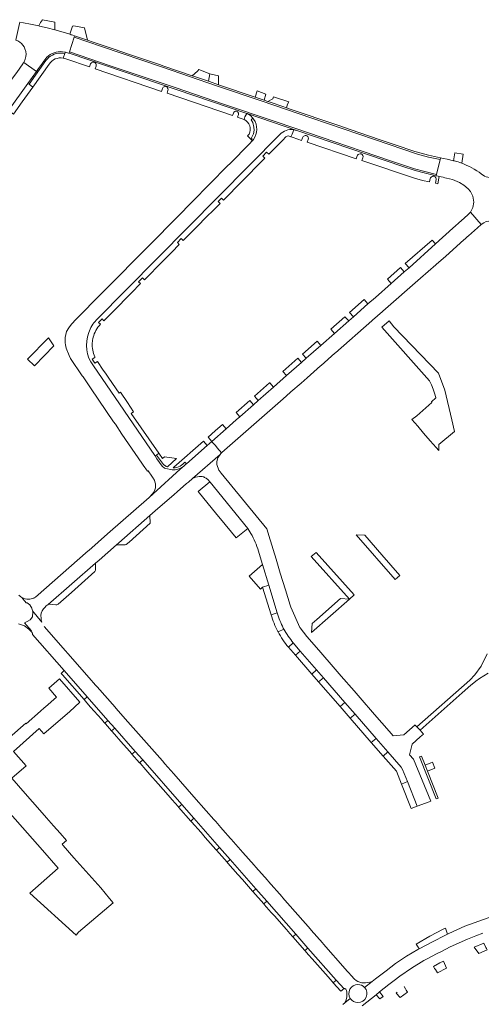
# Model space of a CAD drawing. Header units: metres. Extents: x 166325 to 190320, y 381923 to 404576.
# Tile 483 of 656: x 167856 to 168011, y 394583 to 394914. Entities that reach past the tile are written whole.
import ezdxf

# ---------------------------------------------------------------- set-up
doc = ezdxf.new("R2010")
doc.units = ezdxf.units.M
for name, color, linetype, lineweight in [('B-WE-VH-VERHARDING_ASFALT-GV', 8, 'Continuous', 18), ('B-WE-VH-VERHARDING_BETON-GV', 8, 'Continuous', 18), ('B-WE-VH-VERHARDING_BETONSTRAATSTEEN-GV', 8, 'Continuous', 18), ('B-WE-VH-VERHARDING_HALFVERHARDING-GV', 8, 'Continuous', 18)]:
    doc.layers.add(name, color=color, linetype=linetype, lineweight=lineweight)

msp = doc.modelspace()

# ---------------------------------------------------------------- linework, layer by layer
at = {"layer": 'B-WE-VH-VERHARDING_ASFALT-GV', "flags": 128}
msp.add_lwpolyline([(167873.878, 394908.373), (167872.318, 394903.381), (167886.063, 394898.63), (167908.261, 394891.226), (167924.191, 394885.776), (167941.219, 394880.044), (167948.188, 394877.652), (167961.704, 394873.096), (167970.878, 394869.905), (167980.434, 394866.639), (167988.439, 394863.965), (167991.987, 394863.036), (167995.907, 394862.088), (167997.073, 394867.1), (167993.224, 394867.941), (167989.459, 394868.932), (167975.03, 394873.882), (167953.915, 394881.016), (167936.903, 394886.859), (167921.814, 394891.966), (167903.668, 394898.182), (167883.054, 394905.209)], close=True, dxfattribs=at)
msp.add_lwpolyline([(168012.964, 394700.676), (168010.899, 394696.472), (168008.825, 394693.589), (168007.058, 394691.826), (167989.243, 394676.135), (167990.334, 394674.921), (168004.493, 394687.502), (168007.382, 394690.07), (168008.407, 394690.89), (168009.077, 394691.426), (168010.3, 394692.405), (168013.27, 394694.177)], dxfattribs=at)
at = {"layer": 'B-WE-VH-VERHARDING_BETON-GV', "flags": 128}
msp.add_lwpolyline([(167990.816, 394666.189), (167990.143, 394665.932), (167995.821, 394651.801), (167996.489, 394652.072), (167992.833, 394661.171), (167992.009, 394663.221)], close=True, dxfattribs=at)
at = {"layer": 'B-WE-VH-VERHARDING_BETONSTRAATSTEEN-GV', "flags": 128}
for points in [[(167870.943, 394903.239), (167872.035, 394902.955), (167872.172, 394902.914), (167872.318, 394903.381), (167873.878, 394908.373), (167874.009, 394908.793), (167873.416, 394908.986), (167872.918, 394909.148), (167872.82, 394909.178), (167872.446, 394909.292), (167870.144, 394909.995), (167867.353, 394910.783), (167864.793, 394911.449), (167862.221, 394912.064), (167861.965, 394912.12), (167859.231, 394912.714), (167856.802, 394913.178), (167855.557, 394913.416), (167855.452, 394912.904), (167854.419, 394907.879), (167854.313, 394907.362)], [(167856.9, 394899.749), (167861.168, 394896.728), (167861.891, 394897.74), (167863.19, 394899.56), (167863.34, 394899.786), (167863.996, 394900.686), (167864.716, 394901.537), (167865.257, 394902.02), (167865.847, 394902.439), (167866.48, 394902.791), (167867.148, 394903.071), (167867.843, 394903.276), (167868.557, 394903.403), (167869.279, 394903.451), (167870.003, 394903.419), (167870.943, 394903.239)], [(167870.208, 394901.284), (167870.771, 394902.765), (167870.651, 394902.794), (167869.964, 394902.908), (167869.268, 394902.943), (167868.573, 394902.898), (167867.887, 394902.774), (167867.22, 394902.572), (167866.581, 394902.294), (167865.978, 394901.946), (167865.418, 394901.531), (167864.91, 394901.054), (167864.47, 394900.519), (167864.417, 394900.445), (167858.738, 394892.471), (167859.968, 394891.531), (167865.493, 394899.264)], [(167872.172, 394902.914), (167872.035, 394902.955), (167870.943, 394903.239), (167870.906, 394903.119), (167870.771, 394902.765), (167870.208, 394901.284)], [(167932.193, 394882.589), (167948.873, 394876.916), (167984.86, 394864.66), (167988.39, 394863.505), (167990.875, 394862.853), (167993.072, 394862.301), (167995.805, 394861.648), (167995.907, 394862.088), (167991.987, 394863.036), (167988.439, 394863.965), (167980.434, 394866.639), (167970.878, 394869.905), (167961.704, 394873.096), (167948.188, 394877.652), (167941.219, 394880.044), (167924.191, 394885.776), (167908.261, 394891.226), (167886.063, 394898.63), (167872.318, 394903.381), (167872.172, 394902.914)], [(167931.984, 394882.66), (167872.925, 394902.696)], [(167872.925, 394902.696), (167931.984, 394882.66), (167932.193, 394882.589)], [(167787.527, 394792.963), (167787.884, 394793.956), (167788.396, 394794.83), (167788.936, 394795.587), (167797.547, 394807.644), (167798.142, 394808.477), (167803.859, 394816.482), (167804.457, 394817.319), (167812.865, 394829.093), (167814.016, 394830.704), (167820.236, 394839.414), (167821.388, 394841.027), (167828.024, 394850.319), (167829.171, 394851.925), (167835.361, 394860.593), (167836.477, 394862.156), (167843.097, 394871.424), (167844.265, 394873.061), (167850.652, 394882.003), (167851.809, 394883.624), (167858.322, 394892.743), (167861.168, 394896.728), (167856.9, 394899.749)], [(167856.636, 394899.367), (167854.544, 394896.428), (167852.851, 394894.049), (167844.946, 394882.945), (167843.046, 394880.276), (167835.67, 394869.914), (167833.772, 394867.248), (167833.469, 394866.822), (167826.316, 394856.773), (167824.377, 394854.05), (167816.869, 394843.502), (167814.968, 394840.832), (167803.243, 394824.36), (167801.698, 394822.191)], [(167871.144, 394901.023), (167879.068, 394898.322), (167879.406, 394899.312), (167879.591, 394899.605), (167879.791, 394899.745), (167880.027, 394899.869), (167880.331, 394899.904), (167880.956, 394899.68), (167881.148, 394899.474), (167881.272, 394899.214), (167881.346, 394898.908), (167881.29, 394898.607), (167880.948, 394897.682), (167903.258, 394890.078), (167903.595, 394891.029), (167903.715, 394891.27), (167903.896, 394891.477), (167904.146, 394891.614), (167904.464, 394891.7), (167905.04, 394891.554), (167905.264, 394891.365), (167905.479, 394891.072), (167905.539, 394890.763), (167905.47, 394890.367), (167905.179, 394889.423), (167927.232, 394881.907), (167927.524, 394882.781), (167927.679, 394883.099), (167928.182, 394883.376), (167928.575, 394883.352), (167928.834, 394883.253), (167928.988, 394883.077), (167929.209, 394882.776), (167929.256, 394882.558), (167929.216, 394882.294), (167928.874, 394881.347), (167929.119, 394881.263), (167930.834, 394880.679)], [(167934.063, 394879.551), (167933.506, 394880.48), (167934.09, 394881.038), (167933.223, 394881.913), (167932.193, 394882.589), (167931.984, 394882.66), (167931.409, 394881.505), (167931.096, 394880.575)], [(167931.096, 394880.575), (167931.409, 394881.505), (167931.984, 394882.66)], [(167948.873, 394876.916), (167932.193, 394882.589), (167933.223, 394881.913), (167934.09, 394881.038)], [(167932.799, 394875.636), (167932.277, 394875.106), (167933.407, 394873.93), (167933.92, 394873.431), (167934.256, 394873.845), (167933.522, 394874.189), (167934.256, 394875.72), (167934.53, 394877.046), (167934.418, 394878.055), (167934.063, 394879.551)], [(167943.082, 394875.533), (167881.36, 394813.03)], [(167883.911, 394812.837), (167886.706, 394815.661), (167888.013, 394816.982), (167892.101, 394821.112), (167893.173, 394822.196), (167896.285, 394825.34), (167895.578, 394825.954), (167896.889, 394827.236), (167897.537, 394826.606), (167900.017, 394829.112), (167901.315, 394830.424), (167905.678, 394834.832), (167906.747, 394835.912), (167909.303, 394838.495), (167908.648, 394839.131), (167909.967, 394840.477), (167910.629, 394839.835), (167913.63, 394842.867), (167914.722, 394843.971), (167919.059, 394848.353), (167920.236, 394849.542), (167923.018, 394852.354), (167922.339, 394852.96), (167923.474, 394854.13), (167924.121, 394853.469), (167930.405, 394859.818), (167933.329, 394862.773), (167934.536, 394863.992), (167938.078, 394867.571), (167937.401, 394868.264), (167938.689, 394869.562), (167939.387, 394868.894), (167942.908, 394872.452), (167944.1, 394873.657), (167945.194, 394874.762), (167945.576, 394875.033), (167946.044, 394875.047), (167946.801, 394874.793), (167947.238, 394875.685), (167947.818, 394877.162)], [(167947.818, 394877.162), (167947.238, 394875.685), (167946.801, 394874.793), (167947.26, 394874.639), (167949.152, 394874.003), (167950.46, 394873.564), (167950.757, 394874.446), (167950.843, 394874.653), (167950.955, 394874.833), (167951.175, 394875.031), (167951.39, 394875.143), (167951.669, 394875.199), (167952.009, 394875.164), (167952.263, 394875.066), (167952.525, 394874.838), (167952.671, 394874.575), (167952.749, 394874.261), (167952.727, 394874.003), (167952.667, 394873.87), (167952.352, 394872.928), (167968.882, 394867.377), (167969.211, 394868.363), (167969.322, 394868.593), (167969.494, 394868.795), (167969.787, 394868.976), (167970.131, 394869.057), (167970.5, 394868.993), (167970.836, 394868.804), (167971.059, 394868.511), (167971.163, 394868.171), (167971.109, 394867.731), (167970.782, 394866.739), (167988.427, 394860.813), (167991.124, 394860.109), (167993.536, 394859.553), (167993.796, 394860.702), (167993.863, 394860.921), (167994.073, 394861.196), (167994.41, 394861.414), (167994.661, 394861.482), (167994.969, 394861.471), (167995.208, 394861.385), (167995.445, 394861.24), (167995.631, 394861), (167995.755, 394860.74), (167995.765, 394860.367), (167995.489, 394859.114), (167996.297, 394858.933)], [(167996.297, 394858.933), (167996.684, 394860.823), (167996.821, 394861.414), (167996.407, 394861.509), (167995.805, 394861.648), (167993.072, 394862.301), (167990.875, 394862.853), (167988.39, 394863.505), (167984.86, 394864.66), (167948.873, 394876.916)], [(167934.256, 394873.845), (167933.92, 394873.431), (167933.871, 394873.371), (167932.938, 394872.432), (167926.373, 394865.784), (167925.556, 394864.957), (167913.603, 394852.854), (167908.658, 394847.847), (167908.118, 394847.3), (167899.771, 394838.848), (167896.126, 394835.157), (167895.915, 394834.944), (167895.757, 394834.784), (167887.257, 394826.177), (167883.084, 394821.952), (167874.621, 394813.382), (167872.95, 394811.69), (167872.065, 394810.482), (167871.323, 394809.182), (167870.834, 394807.175), (167870.838, 394805.89), (167870.875, 394805.508), (167870.885, 394805.402), (167870.948, 394804.745), (167871.199, 394803.622), (167872.182, 394801.096), (167872.692, 394800.129), (167876.645, 394794.305), (167876.89, 394793.946), (167879.616, 394789.94), (167887.193, 394778.808), (167887.762, 394777.971), (167889.999, 394774.683), (167896.676, 394764.872), (167897.099, 394764.252), (167898.538, 394762.137), (167898.789, 394762.306), (167900.051, 394760.456), (167900.473, 394759.836), (167900.605, 394759.64), (167900.894, 394759.111), (167901.111, 394758.547), (167901.252, 394757.96), (167901.314, 394757.36), (167901.239, 394756.572), (167901.081, 394755.844), (167900.691, 394755.105), (167900.169, 394754.398), (167899.196, 394753.332), (167900.453, 394754.522), (167909.635, 394762.815), (167910.918, 394763.974), (167910.327, 394763.545), (167909.754, 394763.207), (167909.145, 394762.94), (167908.508, 394762.748), (167907.853, 394762.634), (167907.189, 394762.599), (167906.925, 394762.617), (167906.857, 394762.622), (167904.732, 394763.057), (167904.292, 394763.238), (167903.48, 394763.853), (167901.781, 394766.381), (167901.157, 394767.293), (167901.033, 394767.474), (167880.356, 394797.696)], [(168004.824, 394868.887), (168002.022, 394869.364), (168001.613, 394866.733), (168001.967, 394866.655)], [(168004.372, 394865.864), (168004.824, 394868.887)], [(168001.967, 394866.655), (168001.613, 394866.733), (167999.446, 394867.211), (167998.183, 394867.49), (167997.723, 394867.586), (167997.21, 394867.687), (167997.073, 394867.1), (167995.907, 394862.088), (167995.805, 394861.648), (167996.407, 394861.509), (167996.821, 394861.414), (167997.464, 394861.269), (167998.108, 394861.125), (167998.667, 394861.002), (167999.227, 394860.88)], [(168025.26, 394863.8), (168019.914, 394861.986), (168018.865, 394861.55), (168018.288, 394861.344), (168017.7, 394861.168), (168017.105, 394861.024), (168016.203, 394860.901), (168015.238, 394860.892), (168014.982, 394860.89), (168013.761, 394861.036), (168012.572, 394861.336), (168012.014, 394861.555), (168010.962, 394862.306)], [(167999.227, 394860.88), (168001.27, 394860.44), (168003.617, 394859.416), (168005.128, 394858.435), (168006.581, 394857.268), (168007.381, 394856.389), (168008.158, 394854.794), (168008.44, 394852.738), (168008.085, 394851.015), (168007.285, 394849.409), (168010.914, 394845.215), (168011.774, 394845.831), (168012.602, 394846.226), (168013.481, 394846.4), (168014.152, 394846.428), (168015.198, 394846.247), (168015.776, 394846.052), (168016.487, 394845.689), (168017.702, 394844.928), (168018.914, 394843.768), (168022.824, 394847.078), (168022.367, 394847.678)], [(167882.717, 394811.627), (167882.1, 394812.217), (167883.304, 394813.436), (167883.911, 394812.837)], [(167880.356, 394797.696), (167901.033, 394767.474), (167901.157, 394767.293), (167901.645, 394767.615), (167902.415, 394768.221), (167893.073, 394781.635), (167893.911, 394782.208), (167891.805, 394785.287), (167889.448, 394788.734), (167889.027, 394788.432), (167885.546, 394793.506), (167884.421, 394795.146), (167883.699, 394796.199), (167881.703, 394799.094), (167880.824, 394798.529), (167879.981, 394799.874), (167880.859, 394800.405), (167880.854, 394800.627)], [(167923.526, 394768.378), (167922.081, 394770.048), (167921.425, 394770.805), (167920.395, 394771.996), (167920.234, 394772.182), (167918.653, 394770.785), (167911.671, 394764.654)], [(167912.438, 394758.521), (167913.78, 394759.7), (167923.005, 394767.806)], [(167939.43, 394740.493), (167938.839, 394742.443), (167938.75, 394742.801), (167923.393, 394761.548), (167922.719, 394762.419), (167922.62, 394762.546), (167921.93, 394764.379), (167921.971, 394765.379), (167922.286, 394766.646), (167923.005, 394767.806), (167913.78, 394759.7), (167914.259, 394759.922), (167914.796, 394760.132), (167915.413, 394760.297), (167915.982, 394760.378), (167916.507, 394760.381), (167916.942, 394760.347), (167917.276, 394760.281), (167917.501, 394760.218), (167917.772, 394760.089), (167918.04, 394759.948), (167918.288, 394759.807), (167918.536, 394759.647), (167918.836, 394759.443), (167919.022, 394759.23), (167919.579, 394758.58), (167919.667, 394758.478), (167932.31, 394742.92), (167933.404, 394741.221)], [(167911.671, 394764.654), (167911.396, 394764.406), (167910.918, 394763.974), (167909.635, 394762.815), (167900.453, 394754.522), (167899.196, 394753.332), (167885.171, 394741.083), (167878.811, 394735.491), (167878.643, 394735.344), (167860.936, 394719.779), (167860.392, 394719.471), (167860.301, 394719.42), (167859.871, 394719.28), (167859.431, 394719.171), (167859.009, 394719.094), (167858.572, 394719.05), (167857.969, 394719.09), (167857.377, 394719.209), (167856.805, 394719.405), (167856.265, 394719.674), (167856.757, 394719.066), (167857.702, 394717.897), (167858.047, 394717.857), (167858.976, 394717.184), (167859.65, 394716.044), (167859.91, 394715.166), (167862.977, 394711.373)], [(167865.181, 394717.315), (167881.028, 394731.159), (167882.266, 394732.24), (167888.144, 394737.377), (167888.884, 394738.023), (167899.418, 394747.226), (167901.184, 394748.768), (167907.525, 394754.307), (167908.585, 394755.234), (167911.762, 394758.009)], [(167947.662, 394704.33), (167949.996, 394701.613), (167955.533, 394695.265), (167957.82, 394692.627), (167965.056, 394684.33), (167968.47, 394680.38), (167975.59, 394672.204), (167979.539, 394667.626), (167984.013, 394662.487), (167984.44, 394661.747), (167986.085, 394657.638), (167989.395, 394649.328), (167993.437, 394650.83), (167993.961, 394651.044), (167988.167, 394665.179), (167986.829, 394666.674), (167987.632, 394670.307), (167990.39, 394672.733), (167991.457, 394673.671), (167990.334, 394674.921), (167989.243, 394676.135), (167988.732, 394676.705), (167988.71, 394676.729), (167988.688, 394676.71), (167984.909, 394673.433), (167981.319, 394673.035), (167979.973, 394674.602), (167975.039, 394680.284), (167970.174, 394685.847), (167968.146, 394688.2), (167963.825, 394693.173), (167961.794, 394695.483), (167956.244, 394701.914), (167952.234, 394706.536), (167949.96, 394709.404), (167949.91, 394709.509), (167946.819, 394716.397), (167946.608, 394717.102), (167945.046, 394722.239), (167943.285, 394727.876), (167941.871, 394732.554), (167939.43, 394740.493)], [(167935.916, 394735.238), (167936.152, 394734.433), (167937.289, 394730.72), (167939.382, 394723.815), (167942.269, 394714.487)], [(167880.838, 394728.373), (167881.118, 394728.81), (167881.028, 394731.159), (167865.181, 394717.315)], [(167868.459, 394717.355), (167872.962, 394721.329), (167880.838, 394728.373)], [(167855.208, 394710.789), (167857.151, 394710.085), (167858.595, 394708.961), (167859.342, 394708.274), (167859.562, 394708.375), (167857.147, 394711.122), (167858.097, 394711.538), (167859.133, 394712.119), (167859.868, 394713.079), (167860.027, 394714.772), (167859.91, 394715.166), (167859.65, 394716.044), (167858.976, 394717.184), (167858.047, 394717.857), (167857.702, 394717.897), (167856.757, 394719.066), (167856.265, 394719.674), (167855.971, 394719.827), (167855.313, 394720.415)], [(167863.618, 394715.817), (167863.988, 394716.284), (167864.489, 394716.781), (167864.818, 394717.065)], [(167865.71, 394717.378), (167867.739, 394717.178)], [(167862.977, 394711.373), (167859.91, 394715.166), (167860.027, 394714.772), (167859.868, 394713.079), (167859.133, 394712.119), (167858.097, 394711.538), (167857.147, 394711.122), (167859.562, 394708.375), (167859.342, 394708.274), (167859.684, 394707.964), (167859.8, 394707.794), (167859.871, 394707.603), (167859.883, 394707.407), (167859.836, 394707.226), (167870.532, 394695.013), (167878.292, 394686.183), (167885.272, 394678.239), (167887.539, 394675.659), (167894.42, 394667.828), (167896.974, 394664.922), (167910.102, 394649.981), (167914.228, 394645.286), (167922.835, 394635.491), (167926.453, 394631.374), (167935.094, 394621.539), (167938.724, 394617.409), (167948.528, 394606.252), (167952.606, 394601.61), (167962.148, 394590.752), (167964.751, 394587.904), (167964.887, 394587.956), (167965.068, 394587.931), (167965.224, 394587.856), (167965.347, 394587.716), (167965.562, 394587.285), (167965.688, 394586.77), (167965.745, 394585.868), (167965.689, 394585.214), (167965.443, 394584.189), (167965.03, 394583.172), (167966.863, 394584.604)], [(167942.269, 394714.487), (167940.235, 394713.815)], [(167891.986, 394677.805), (167887.936, 394682.369), (167887.672, 394682.667), (167881.645, 394689.567), (167881.111, 394690.173), (167878.957, 394692.618), (167863.751, 394709.924)], [(167942.477, 394708.192), (167942.588, 394708.043)], [(167942.588, 394708.043), (167944.459, 394709.03), (167944.311, 394709.302)], [(167944.459, 394709.03), (167942.588, 394708.043)], [(167944.311, 394709.302), (167944.459, 394709.03)], [(167946.035, 394702.928), (167947.662, 394704.33)], [(167847.193, 394652.608), (167863.191, 394634.511), (167868.506, 394628.499), (167858.956, 394620.086), (167874.583, 394605.89), (167875.311, 394606.95), (167887.081, 394616.795), (167885.817, 394618.306), (167882.845, 394621.859), (167873.748, 394631.984), (167870.213, 394636.16), (167869.855, 394636.582), (167871.292, 394637.799), (167869.152, 394640.245), (167866.923, 394642.795), (167864.64, 394645.405), (167862.34, 394648.035), (167857.437, 394653.651), (167852.917, 394658.828), (167857.691, 394662.997), (167853.501, 394667.796), (167862.163, 394675.516), (167863.713, 394673.733), (167868.519, 394677.911), (167872.279, 394681.188), (167875.836, 394684.412), (167868.918, 394692.257), (167865.32, 394689.091), (167867.949, 394686.105), (167864.198, 394682.801), (167863.848, 394682.492), (167862.527, 394681.325), (167857.774, 394677.135), (167857.645, 394677.281), (167852.139, 394672.453)], [(167967.838, 394591.545), (167967.736, 394591.663), (167967.669, 394591.74), (167965.799, 394593.868), (167965.179, 394594.572), (167957.848, 394602.912), (167957.505, 394603.302), (167953.666, 394607.666), (167953.433, 394607.931), (167944.054, 394618.617), (167943.898, 394618.793), (167939.305, 394624.007), (167938.952, 394624.407), (167935.101, 394628.784), (167934.491, 394629.477), (167930.734, 394633.748), (167926.752, 394638.254), (167926.541, 394638.493), (167923.939, 394641.451), (167923.313, 394642.163), (167921.558, 394644.158), (167920.936, 394644.865), (167918.321, 394647.838), (167914.23, 394652.534), (167907.454, 394660.222), (167904.432, 394663.67), (167903.605, 394664.614), (167891.986, 394677.805)], [(168035.722, 394617.361), (168031.9, 394616.543), (168031.327, 394616.42), (168023.163, 394614.671), (168018.047, 394613.24), (168014.883, 394612.285), (168011.743, 394611.255), (168008.583, 394610.135), (168005.45, 394608.94), (168000.046, 394606.485), (167999.599, 394606.267), (167998.869, 394605.911), (167994.505, 394603.696), (167990.07, 394601.316), (167989.582, 394601.054), (167985.782, 394598.86), (167982.123, 394596.439), (167978.974, 394593.952), (167975.762, 394591.536), (167975.319, 394591.211), (167974.182, 394590.322), (167971.647, 394588.342)], [(167970.811, 394582.137), (167975.519, 394585.857), (167976.717, 394586.804), (167979.845, 394589.276), (167981.657, 394590.706), (167983.506, 394592.089), (167987.515, 394594.841), (167991.668, 394597.369), (167992.473, 394597.8), (167996.064, 394599.719), (167997.313, 394600.346), (168000.518, 394601.955), (168006.27, 394604.583), (168009.081, 394605.741), (168011.482, 394606.652)], [(167971.647, 394588.342), (167974.182, 394590.322), (167973.412, 394590.125), (167972.688, 394589.949)], [(167983.609, 394585.002), (167986.118, 394586.759), (167985.71, 394587.427), (167985.443, 394587.866), (167984.972, 394588.64)], [(167966.863, 394584.604), (167965.03, 394583.172), (167964.305, 394582.605)], [(167982.64, 394586.69), (167982.337, 394586.454), (167983.609, 394585.002)]]:
    msp.add_lwpolyline(points, dxfattribs=at)
for points in [[(167862.221, 394912.064), (167864.793, 394911.449), (167867.353, 394910.783), (167867.44, 394913.384), (167863.291, 394914.204), (167862.545, 394913.301), (167861.965, 394912.12)], [(167872.918, 394909.148), (167873.416, 394908.986), (167874.009, 394908.793), (167874.722, 394908.561), (167878.083, 394907.421), (167878.361, 394907.326), (167877.354, 394911.481), (167875.599, 394911.794), (167873.751, 394912.123), (167873.381, 394912.059), (167872.446, 394909.292), (167872.82, 394909.178)], [(167937.855, 394887.086), (167934.859, 394888.106), (167922.543, 394892.296), (167919.405, 394893.363), (167919.112, 394893.463), (167914.123, 394895.16), (167913.655, 394895.319), (167903.764, 394898.685), (167902.97, 394898.955), (167892.538, 394902.504), (167892.241, 394902.605), (167887.384, 394904.257), (167887.034, 394904.376), (167880.34, 394906.653), (167878.361, 394907.326), (167878.083, 394907.421), (167874.722, 394908.561), (167874.009, 394908.793), (167873.878, 394908.373), (167883.054, 394905.209), (167903.668, 394898.182), (167921.814, 394891.966), (167936.903, 394886.859), (167953.915, 394881.016), (167975.03, 394873.882), (167989.459, 394868.932), (167993.224, 394867.941), (167997.073, 394867.1), (167997.21, 394867.687), (167993.217, 394868.577), (167990.703, 394869.229), (167988.627, 394869.821), (167981.91, 394872.099), (167979.241, 394873.007), (167976.915, 394873.798), (167966.805, 394877.238), (167962.62, 394878.662), (167946.315, 394884.208), (167945.549, 394884.469), (167945.371, 394884.53), (167944.183, 394884.934), (167940.237, 394886.276), (167939.091, 394886.666)], [(167919.112, 394893.463), (167919.614, 394895.935), (167915.818, 394897.434), (167915.523, 394896.993), (167915.433, 394896.912), (167913.655, 394895.319), (167914.123, 394895.16)], [(167922.469, 394895.276), (167920.022, 394895.852), (167919.614, 394895.935), (167919.112, 394893.463), (167919.405, 394893.363), (167922.543, 394892.296)], [(167859.968, 394891.531), (167858.738, 394892.471), (167858.322, 394892.743), (167851.809, 394883.624), (167853.472, 394882.441), (167856.383, 394886.515)], [(167938.429, 394889.146), (167935.561, 394890.219), (167934.859, 394888.106), (167937.855, 394887.086)], [(167939.091, 394886.666), (167940.237, 394886.276), (167944.183, 394884.934), (167945.371, 394884.53), (167945.73, 394885.761), (167946.125, 394886.541), (167940.976, 394888.284), (167940.736, 394887.574)], [(167934.27, 394784.549), (167929.705, 394780.529), (167928.44, 394779.417), (167925.051, 394776.437), (167920.234, 394772.182), (167920.395, 394771.996), (167921.425, 394770.805), (167922.081, 394770.048), (167923.526, 394768.378), (167923.628, 394768.471), (167944.241, 394786.563), (167946.614, 394788.645), (167946.832, 394788.837), (167950.268, 394791.852), (167952.322, 394793.655), (167956.812, 394797.596), (167957.012, 394797.771), (167961.692, 394801.878), (167961.868, 394802.033), (167974.125, 394812.792), (167974.374, 394813.011), (167977.663, 394815.897), (167977.821, 394816.036), (167990.475, 394827.141), (167995.617, 394831.657), (167995.927, 394831.93), (167998.856, 394834.502), (168005.217, 394840.153), (168005.386, 394840.303), (168006.232, 394841.055), (168006.614, 394841.394), (168009.664, 394844.104), (168010.914, 394845.215), (168007.285, 394849.409), (168006.93, 394848.976), (168006.528, 394848.561), (168005.184, 394847.357), (168003.394, 394845.754), (168003.273, 394845.645), (168002.321, 394844.793), (168001.433, 394843.998), (167995.536, 394838.718), (167986.628, 394830.7), (167985.042, 394829.311), (167980.629, 394825.389), (167975.311, 394820.713), (167972.815, 394818.496), (167967.885, 394814.185), (167966.328, 394812.776), (167961.512, 394808.528), (167956.991, 394804.545), (167952.01, 394800.186), (167950.427, 394798.772), (167945.4, 394794.342), (167940.994, 394790.444), (167935.842, 394785.936)], [(167995.536, 394838.718), (167994.431, 394839.979), (167985.353, 394832.121), (167986.628, 394830.7)], [(167985.042, 394829.311), (167983.786, 394830.732), (167979.349, 394826.832), (167980.629, 394825.389)], [(167972.815, 394818.496), (167971.527, 394819.937), (167966.616, 394815.588), (167967.885, 394814.185)], [(167966.328, 394812.776), (167965.051, 394814.202), (167960.257, 394809.963), (167961.512, 394808.528)], [(167996.543, 394795.23), (167981.468, 394810.786), (167979.98, 394812.848), (167977.462, 394810.644), (167993.544, 394792.599), (167994.181, 394791.234), (167994.746, 394789.837), (167995.235, 394788.412), (167995.648, 394786.963), (167995.682, 394786.827), (167994.18, 394785.507), (167994.356, 394785.306), (167989.227, 394780.807), (167987.631, 394779.526), (167989.589, 394777.276), (167991.546, 394775.026), (167993.794, 394772.443), (167995.78, 394770.161), (167996.701, 394769.172), (167996.696, 394771.188), (168001.93, 394775.503), (168001.021, 394779.417), (167998.686, 394789.468)], [(167867.039, 394804.353), (167865.225, 394807.023), (167858.203, 394799.911), (167860.499, 394797.692)], [(167956.991, 394804.545), (167955.714, 394805.981), (167950.749, 394801.606), (167952.01, 394800.186)], [(167950.427, 394798.772), (167949.181, 394800.228), (167944.148, 394795.766), (167945.4, 394794.342)], [(167940.994, 394790.444), (167939.725, 394791.885), (167939.713, 394791.876), (167934.598, 394787.382), (167935.842, 394785.936)], [(167934.27, 394784.549), (167933.037, 394785.985), (167928.452, 394781.958), (167929.705, 394780.529)], [(167925.051, 394776.437), (167923.789, 394777.876), (167921.389, 394775.753), (167918.97, 394773.613), (167920.234, 394772.182)], [(167918.653, 394770.785), (167917.389, 394772.228), (167907.47, 394763.503), (167907.275, 394763.332), (167907.868, 394763.342), (167908.454, 394763.432), (167909.023, 394763.599), (167909.564, 394763.842), (167910.067, 394764.155), (167910.524, 394764.533), (167910.739, 394764.751), (167910.931, 394764.934), (167911.187, 394765.179), (167911.671, 394764.654)], [(167904.915, 394763.791), (167905.348, 394763.678), (167908.4, 394766.446), (167904.337, 394766.962), (167903.627, 394766.48), (167902.415, 394768.221), (167901.645, 394767.615), (167904.027, 394764.463), (167904.796, 394763.832)], [(167932.31, 394742.92), (167919.667, 394758.478), (167919.579, 394758.58), (167915.618, 394755.332), (167921.966, 394747.625), (167923.131, 394746.18), (167928.416, 394739.696)], [(167899.532, 394744.669), (167899.418, 394747.226), (167888.884, 394738.023), (167888.144, 394737.377), (167891.103, 394737.428), (167891.375, 394737.53), (167892.364, 394738.315)], [(167968.863, 394740.736), (167981.942, 394725.674), (167983.538, 394727.039), (167977.503, 394733.984), (167971.736, 394740.621)], [(167939.382, 394723.815), (167937.289, 394730.72), (167932.791, 394726.777), (167936.588, 394722.499), (167937.353, 394723.141)], [(167942.269, 394714.487), (167939.382, 394723.815), (167937.353, 394723.141), (167940.235, 394713.815)], [(167953.815, 394707.901), (167966.637, 394719.05), (167963.587, 394719.288), (167955.55, 394712.23), (167954.023, 394710.889)], [(167949.996, 394701.613), (167947.662, 394704.33), (167946.035, 394702.928), (167948.369, 394700.226)], [(167953.923, 394693.83), (167955.533, 394695.265), (167949.996, 394701.613), (167948.369, 394700.226)], [(167869.475, 394694.084), (167869.933, 394693.563), (167877.227, 394685.264), (167878.292, 394686.183), (167870.532, 394695.013)], [(167957.82, 394692.627), (167955.533, 394695.265), (167953.923, 394693.83), (167956.208, 394691.206)], [(167963.418, 394682.936), (167965.056, 394684.33), (167957.82, 394692.627), (167956.208, 394691.206)], [(167877.227, 394685.264), (167878.144, 394684.219), (167879.436, 394682.746), (167883.056, 394678.622), (167883.972, 394677.578), (167884.211, 394677.307), (167885.272, 394678.239), (167878.292, 394686.183)], [(167968.47, 394680.38), (167965.056, 394684.33), (167963.418, 394682.936), (167966.819, 394679.007)], [(167973.934, 394670.826), (167975.59, 394672.204), (167968.47, 394680.38), (167966.819, 394679.007)], [(167886.479, 394674.728), (167887.539, 394675.659), (167885.272, 394678.239), (167884.211, 394677.307), (167884.424, 394677.065)], [(167886.479, 394674.728), (167886.651, 394674.532), (167890.421, 394670.232), (167891.711, 394668.761), (167893.193, 394667.07), (167893.361, 394666.882), (167894.42, 394667.828), (167887.539, 394675.659)], [(167979.539, 394667.626), (167975.59, 394672.204), (167973.934, 394670.826), (167977.922, 394666.248)], [(167894.42, 394667.828), (167893.361, 394666.882), (167895.937, 394663.997), (167896.974, 394664.922)], [(167986.085, 394657.638), (167984.44, 394661.747), (167984.013, 394662.487), (167979.539, 394667.626), (167977.922, 394666.248), (167982.403, 394661.11), (167984.114, 394656.836)], [(167896.974, 394664.922), (167895.937, 394663.997), (167896.1, 394663.814), (167898.061, 394661.582), (167899.391, 394660.068), (167902.158, 394656.918), (167905.497, 394653.108), (167906.871, 394651.54), (167908.858, 394649.273), (167909.05, 394649.056), (167910.102, 394649.981)], [(167994.553, 394664.244), (167993.991, 394664.018), (167992.009, 394663.221), (167992.833, 394661.171), (167995.352, 394662.183)], [(167987.387, 394648.545), (167989.395, 394649.328), (167986.085, 394657.638), (167984.114, 394656.836)], [(167909.05, 394649.056), (167913.186, 394644.371), (167914.228, 394645.286), (167910.102, 394649.981)], [(167913.186, 394644.371), (167913.379, 394644.153), (167916.618, 394640.453), (167918.046, 394638.822), (167921.579, 394634.785), (167921.777, 394634.562), (167922.835, 394635.491), (167914.228, 394645.286)], [(167921.777, 394634.562), (167925.421, 394630.467), (167926.453, 394631.374), (167922.835, 394635.491)], [(167925.421, 394630.467), (167925.63, 394630.233), (167928.989, 394626.416), (167930.516, 394624.681), (167933.926, 394620.806), (167934.071, 394620.64), (167935.094, 394621.539), (167926.453, 394631.374)], [(167934.071, 394620.64), (167937.696, 394616.505), (167938.724, 394617.409), (167935.094, 394621.539)], [(167937.696, 394616.505), (167937.912, 394616.258), (167940.27, 394613.583), (167941.292, 394612.424), (167945.366, 394607.802), (167946.543, 394606.466), (167947.516, 394605.363), (167948.528, 394606.252), (167938.724, 394617.409)], [(167990.07, 394601.316), (167994.505, 394603.696), (167998.869, 394605.911), (167999.599, 394606.267), (167998.893, 394608.242), (167998.079, 394607.951), (167993.613, 394605.605), (167989.074, 394602.946), (167989.484, 394602.276)], [(167947.516, 394605.363), (167951.597, 394600.723), (167952.606, 394601.61), (167948.528, 394606.252)], [(167951.597, 394600.723), (167952.809, 394599.346), (167954.069, 394597.914), (167959.386, 394591.873), (167960.747, 394590.326), (167961.147, 394589.872), (167962.148, 394590.752), (167952.606, 394601.61)], [(168010.135, 394599.75), (168012.915, 394600.951), (168012.688, 394601.443), (168012.528, 394601.788), (168011.841, 394603.272), (168008.547, 394601.898)], [(167999.209, 394594.788), (167998.291, 394597.233), (167997.052, 394596.583), (167994.908, 394595.343), (167995.258, 394594.766), (167995.527, 394594.323), (167996.188, 394593.233)], [(167961.147, 394589.872), (167963.627, 394587.026), (167963.718, 394587.125), (167964.119, 394587.433), (167964.396, 394587.661), (167964.653, 394587.837), (167964.751, 394587.904), (167962.148, 394590.752)], [(167976.717, 394586.804), (167975.519, 394585.857), (167976.8, 394584.442), (167977.897, 394585.307)]]:
    msp.add_lwpolyline(points, close=True, dxfattribs=at)
at = {"layer": 'B-WE-VH-VERHARDING_BETONSTRAATSTEEN-GV'}
for points in [[(167854.313, 394907.362, -0.0693455), (167855.568, 394906.685)], [(167855.568, 394906.685, -0.1431776), (167857.34, 394904.37)], [(167857.34, 394904.37, -0.1724782), (167857.435, 394900.897)], [(167872.925, 394902.696, 0.0213788), (167872.172, 394902.914)], [(167856.9, 394899.749, -0.0215194), (167856.636, 394899.367)], [(167857.435, 394900.897, -0.0614839), (167856.9, 394899.749)], [(167865.493, 394899.264, -0.2952771), (167870.208, 394901.284)], [(167870.208, 394901.284, -0.0524435), (167871.144, 394901.023)], [(167930.834, 394880.679, -0.0158067), (167931.096, 394880.575)], [(167931.096, 394880.575, -0.435109), (167932.799, 394875.636)], [(167934.09, 394881.038, -0.0184616), (167934.324, 394880.726)], [(167934.324, 394880.726, -0.3205918), (167934.256, 394873.845)], [(167947.818, 394877.162, 0.2358398), (167943.082, 394875.533)], [(167948.873, 394876.916, 0.030235), (167947.818, 394877.162)], [(168004.372, 394865.864, 0.0219842), (168001.967, 394866.655)], [(168010.962, 394862.306, 0.0664339), (168004.372, 394865.864)], [(167878.831, 394808.883, -0.1257696), (167881.36, 394813.03)], [(167880.291, 394807.252, -0.1271526), (167882.717, 394811.627)], [(167878.831, 394808.883, 0.2605659), (167880.356, 394797.696)], [(167879.988, 394805.34, -0.0485805), (167880.291, 394807.252)], [(167880.854, 394800.627, -0.1213625), (167879.988, 394805.34)], [(167923.005, 394767.806, -0.0411243), (167923.526, 394768.378)], [(167911.762, 394758.009, -0.0353766), (167912.438, 394758.521)], [(167933.404, 394741.221, -0.0597581), (167935.916, 394735.238)], [(167864.818, 394717.065, -0.1094875), (167865.181, 394717.315)], [(167865.181, 394717.315, -0.1343365), (167865.71, 394717.378)], [(167867.739, 394717.178, 0.1570156), (167868.459, 394717.355)], [(167862.741, 394712.685, -0.2308057), (167863.618, 394715.817)], [(167940.235, 394713.815, 0.0498786), (167942.477, 394708.192)], [(167942.269, 394714.487, 0.043253), (167944.311, 394709.302)], [(167862.977, 394711.373, -0.0700491), (167862.741, 394712.685)], [(167942.588, 394708.043, 0.0602986), (167946.035, 394702.928)], [(167947.662, 394704.33, -0.0375978), (167944.459, 394709.03)], [(167972.688, 394589.949, -0.2655765), (167967.838, 394591.545)], [(167966.863, 394584.604, -0.5969278), (167969.408, 394589.323)], [(167969.408, 394589.323, -0.2093883), (167971.647, 394588.342)], [(167971.647, 394588.342, -0.6533161), (167969.408, 394583.231)], [(167969.408, 394583.231, -0.2526701), (167966.863, 394584.604)]]:
    msp.add_lwpolyline(points, format="xyb", dxfattribs=at)
at = {"layer": 'B-WE-VH-VERHARDING_HALFVERHARDING-GV', "flags": 128}
msp.add_lwpolyline([(167953.736, 394733.42), (167966.637, 394719.05), (167968.107, 394720.488), (167955.364, 394734.795)], close=True, dxfattribs=at)

doc.saveas('drawing.dxf')
